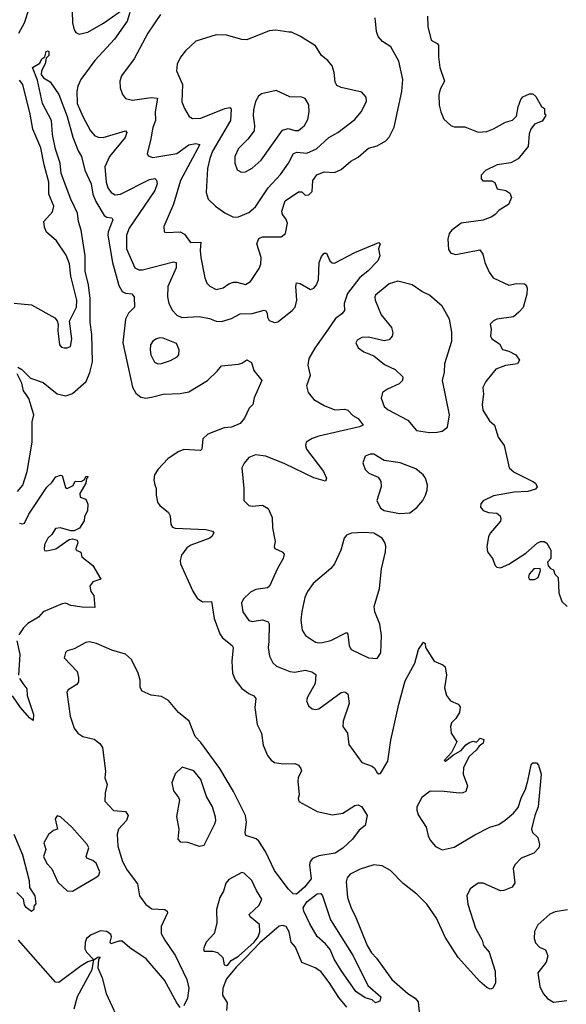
# Model space of a CAD drawing. Extents: x 1550320 to 1685906, y 509093 to 640511.
# Tile 388 of 532: x 1647347 to 1650540, y 597321 to 603074. Entities that reach past the tile are written whole.
import ezdxf

# ---------------------------------------------------------------- set-up
doc = ezdxf.new("R2010")
doc.units = 0

msp = doc.modelspace()

# ---------------------------------------------------------------- linework, layer by layer
at = {"layer": '0CON20XD'}
for points in [[(1647342.1, 602995), (1647375.2, 603054.8), (1647404.7, 603145)], [(1647651.3, 603195), (1647656.2, 603055), (1647664.6, 603014.6), (1647675, 602999.2), (1647695, 602988.9), (1647745, 603001.6), (1647836.2, 603053.8), (1647975, 603150)], [(1648168.6, 603105), (1648095, 602996), (1648015, 602846), (1647940.8, 602745), (1647932.5, 602715), (1647934.2, 602675), (1647947.3, 602637.3), (1647965, 602614), (1648005, 602604.3), (1648115, 602619.2), (1648152, 602615), (1648138, 602535), (1648140.4, 602485), (1648125, 602443.3), (1648111.2, 602368.8), (1648091.5, 602291.5), (1648098.1, 602278.1), (1648125, 602269.5), (1648265, 602292), (1648335, 602341.9), (1648375, 602349.8), (1648398.9, 602345), (1648285.4, 602135), (1648244.6, 601995.4), (1648188.8, 601865), (1648190, 601835), (1648205, 601830), (1648285, 601833.5), (1648310, 601820), (1648345, 601772.2), (1648405, 601774), (1648400.6, 601725), (1648404.6, 601685), (1648429.2, 601565), (1648440.8, 601535), (1648456.8, 601516.8), (1648495, 601497.5), (1648535, 601506.9), (1648569.2, 601530.8), (1648595, 601539.5), (1648615, 601540.5), (1648665.9, 601525.9), (1648695, 601544.2), (1648745, 601619.2), (1648755.5, 601645), (1648756.9, 601685), (1648732.1, 601765), (1648743.1, 601795), (1648765, 601805.5), (1648875, 601804.3), (1648899.2, 601825), (1648911.5, 601885), (1648901.2, 601911.2), (1648882.5, 601935), (1648877.9, 601955), (1648896.7, 602015), (1648975, 602067.8), (1648995, 602067.5), (1649015, 602048), (1649035, 602050), (1649055, 602070), (1649059.4, 602135), (1649081.7, 602168.3), (1649125, 602184.4), (1649185, 602180.8), (1649225, 602198.6), (1649282, 602248), (1649325, 602270), (1649385, 602322.5), (1649435, 602336.2), (1649485, 602366.2), (1649505, 602386.7), (1649534.4, 602445.6), (1649579.7, 602655), (1649584.1, 602725), (1649562.1, 602832.1), (1649515, 602916.2), (1649465.7, 602945.7), (1649441.2, 602975), (1649431.2, 603005), (1649424, 603085)], [(1647990.8, 603115), (1647975, 603064.4)], [(1649730, 603095), (1649731.8, 603035), (1649750.8, 602955), (1649785.7, 602935.7), (1649794, 602925), (1649793, 602857), (1649801.1, 602795), (1649828, 602715), (1649802.2, 602667.8), (1649795.6, 602635), (1649798.1, 602575), (1649806.9, 602535), (1649825, 602492), (1649865, 602456), (1649885, 602448), (1649947.7, 602447.7), (1650025, 602416.2), (1650075, 602420.8), (1650115, 602435.8), (1650185, 602476), (1650225, 602486.2), (1650249.5, 602510.5), (1650258.8, 602565), (1650275, 602607.5), (1650285, 602622.5), (1650325, 602640), (1650345, 602640), (1650362.5, 602625), (1650395, 602567.5), (1650412.5, 602555), (1650412.5, 602525), (1650420, 602515), (1650399.3, 602480.7), (1650355, 602463.3), (1650333.3, 602435), (1650323.9, 602406.1), (1650317.7, 602332.3), (1650259.5, 602260.5), (1650215, 602238.5), (1650136.2, 602225), (1650067.9, 602192.1), (1650043.3, 602165), (1650042.5, 602145), (1650051.7, 602131.7), (1650105, 602132.5), (1650123, 602123), (1650136.4, 602086.4), (1650185.8, 602075.8), (1650209.7, 602059.7), (1650220, 602035), (1650202, 601995), (1650148.1, 601961.9), (1650125.3, 601934.7), (1650105, 601921.9), (1650055, 601902.5), (1649925, 601884.4), (1649870.8, 601845)], [(1647975, 603064.4), (1647900.5, 602959.5), (1647786.2, 602835), (1647704.5, 602725), (1647686.2, 602685), (1647680, 602655), (1647683.3, 602585), (1647715, 602508.6), (1647760.9, 602425), (1647786, 602395), (1647806.9, 602386.9), (1647835, 602386.1), (1647964, 602424), (1647971.9, 602415), (1647963.1, 602385), (1647871.5, 602275), (1647843.8, 602215), (1647851.6, 602125), (1647862, 602092), (1647880.5, 602065), (1647905, 602051.2), (1647935, 602054.1), (1648105, 602140.6), (1648136, 602146), (1648146.9, 602136.9), (1648150.4, 602115), (1648136.2, 602075), (1647986.6, 601855), (1647970, 601815), (1647971.4, 601735), (1648020, 601625), (1648042.8, 601612.8), (1648065, 601611.5), (1648245, 601658.5), (1648260.8, 601655), (1648260.4, 601625), (1648212.3, 601515), (1648210, 601455), (1648218.9, 601415), (1648238.9, 601375), (1648265, 601347.1), (1648293.3, 601333.3), (1648395, 601340.4), (1648455, 601328), (1648495, 601312.2), (1648525, 601310.8), (1648585, 601328.5), (1648634.6, 601355.4), (1648705, 601357.3), (1648775, 601375.8), (1648785, 601373.3), (1648791.7, 601358.3), (1648794, 601335), (1648805, 601316.7), (1648835, 601304), (1648855, 601308), (1648938.8, 601375), (1648955.7, 601395), (1648965.4, 601434.6), (1648960, 601515), (1648964.3, 601535.7), (1648985, 601532.9), (1649045, 601497.5), (1649065, 601505.8), (1649080.5, 601525), (1649092.7, 601555), (1649095.6, 601655), (1649109.7, 601690.3), (1649125, 601708.8), (1649140, 601710), (1649159.2, 601665), (1649172.8, 601652.8), (1649185, 601652.2), (1649305, 601714.5), (1649445, 601772.5), (1649452.5, 601765), (1649443.3, 601735), (1649450, 601695), (1649438.8, 601665), (1649380.5, 601605), (1649333, 601567), (1649262.1, 601475), (1649242, 601415), (1649244.4, 601375), (1649228.9, 601355), (1649191.8, 601328.2), (1649145, 601260.8), (1649070.8, 601155), (1649036.8, 601095), (1649030.6, 601055), (1649042.9, 600995), (1649022.5, 600935), (1649032.9, 600895), (1649066, 600855), (1649125, 600820), (1649187.5, 600795), (1649245, 600798.6), (1649263.2, 600793.2), (1649292.1, 600762.1), (1649325, 600744), (1649352.5, 600705), (1649332.5, 600695), (1649095, 600641.4), (1649055, 600627.5), (1649021.1, 600605), (1649015.5, 600585), (1649021.5, 600565), (1649122.2, 600435), (1649139.2, 600395), (1649133.3, 600376.7), (1649065, 600396.9), (1648895, 600478.7), (1648785, 600524.6), (1648725, 600531.5), (1648684.6, 600515.4), (1648657.6, 600482.4), (1648645.4, 600454.6), (1648657.1, 600335), (1648655.8, 600265), (1648685.6, 600235.6), (1648705, 600231.4), (1648765, 600236.7), (1648797.5, 600217.5), (1648822.2, 600165), (1648824.4, 600104.4), (1648838.8, 600025), (1648832.5, 599995), (1648837.5, 599985), (1648880, 599965), (1648891.2, 599951.2), (1648885.6, 599925), (1648852.6, 599867.4), (1648806.7, 599763.3), (1648795, 599754.5), (1648725.5, 599745.5), (1648695, 599729.6), (1648655, 599690.6), (1648642.5, 599665), (1648650.6, 599615), (1648685, 599563.8), (1648705, 599557.5), (1648765, 599567.8), (1648797.5, 599555), (1648803.3, 599543.3), (1648801.3, 599441.3), (1648799.1, 599405), (1648805.6, 599355), (1648825.4, 599315.4), (1648846.8, 599296.8), (1648925.4, 599265.4), (1648955, 599261.2), (1649015, 599273.3), (1649053.6, 599263.6), (1649077.5, 599247.5), (1649073.3, 599195), (1649027.1, 599115), (1649021.9, 599095), (1649034.2, 599065), (1649055, 599047.5), (1649075, 599043.1), (1649095, 599048.1), (1649225, 599142.9), (1649246.7, 599146.7), (1649264.2, 599135), (1649270.7, 599079.3), (1649236.4, 598975), (1649234.4, 598945), (1649261.4, 598905), (1649268.7, 598838.7), (1649344.5, 598734.5), (1649405, 598712.9), (1649420.3, 598700.3), (1649435, 598672.5), (1649445, 598666.7), (1649455, 598670), (1649498, 598742), (1649514.6, 598865), (1649560.9, 599075), (1649598.7, 599211.3), (1649654.3, 599315), (1649676.1, 599393.9), (1649705, 599437.5), (1649715, 599430), (1649716.7, 599405), (1649768.8, 599325), (1649818.8, 599305), (1649833.1, 599293.1), (1649840.6, 599245), (1649829.3, 599169.3), (1649840, 599125), (1649863.6, 599093.6), (1649907.5, 599075), (1649919.3, 599059.3), (1649916.2, 599025), (1649895, 598990), (1649868.8, 598965), (1649863.8, 598945), (1649867.5, 598905), (1649901.2, 598855), (1649868.3, 598791.7), (1649826.7, 598745), (1649835, 598741.9), (1649880.6, 598779.4), (1649926.5, 598803.5), (1649953.6, 598836.4), (1649975, 598851.1), (1649995, 598857.5), (1650015, 598852.5), (1650035.9, 598875.9), (1650057.3, 598867.3), (1650055, 598847.5), (1650030.3, 598829.7), (1650012.9, 598805), (1649971.9, 598768.1), (1649939.6, 598705), (1649938.2, 598665), (1649962.3, 598597.7), (1649953.8, 598565), (1649935, 598555.7), (1649915, 598554.4), (1649825.5, 598564.5), (1649745, 598565.8), (1649695, 598529.2), (1649667.5, 598475), (1649666.5, 598455), (1649675, 598428), (1649722.1, 598355), (1649732.2, 598305), (1649745, 598279.4), (1649775, 598242.1), (1649815, 598223.3), (1649885, 598238.2), (1650005, 598310.4), (1650092.9, 598355), (1650145, 598372.3), (1650183.7, 598396.3), (1650232, 598438), (1650259.3, 598470.7), (1650276.7, 598525), (1650302.4, 598577.6), (1650315, 598627.5), (1650335, 598720), (1650345, 598732.5), (1650365, 598732.5), (1650378.3, 598718.3), (1650393.8, 598665), (1650375.9, 598474.1), (1650356.2, 598425), (1650337.5, 598345), (1650342.5, 598325), (1650373.3, 598295), (1650383.3, 598255), (1650380, 598235), (1650350, 598205), (1650276.2, 598175), (1650240, 598135), (1650230, 598115), (1650239.5, 598030.5), (1650223.3, 598005), (1650175, 597985.8), (1650155, 597984.4), (1650055, 598028.1), (1650025, 598028.1), (1649977.5, 597995), (1649958.1, 597955), (1649964.2, 597905.8), (1650010.4, 597765), (1650048.1, 597695), (1650057.1, 597665), (1650089.2, 597625), (1650124.5, 597514.5), (1650125.6, 597445), (1650110, 597415), (1650095, 597408.8), (1650075, 597418.8), (1650035, 597454.5), (1649907.7, 597595), (1649832.6, 597712.6), (1649781.1, 597825), (1649725, 597905.5), (1649667.3, 597965), (1649587.6, 598027.6), (1649512.4, 598102.4), (1649465, 598130.5), (1649415, 598135.4), (1649335, 598111.2), (1649278, 598082), (1649260.7, 598059.3), (1649253.2, 598036.8), (1649262.7, 597945), (1649282.2, 597882.2), (1649307.3, 597837.3), (1649376.2, 597665), (1649401.5, 597621.5), (1649430.5, 597590.5), (1649521.5, 597465), (1649614.2, 597385), (1649657.4, 597357.4), (1649674.3, 597335), (1649682.2, 597255)], [(1648595, 601920), (1648625, 601922.5), (1648685, 601947.3), (1648725, 601980), (1648798.4, 602091.6), (1648871.2, 602168.8), (1648917.7, 602235), (1648947.2, 602292.8), (1648965, 602299.7), (1649025, 602294.7), (1649080.3, 602319.7), (1649153.3, 602385), (1649205, 602413.8), (1649305, 602491.5), (1649340.9, 602535), (1649371.9, 602595), (1649371.7, 602621.7), (1649345, 602650), (1649225, 602677.5), (1649200, 602690), (1649189.5, 602709.5), (1649184.4, 602765), (1649171.9, 602805), (1649147.1, 602835), (1649109.2, 602865), (1649075, 602921.2), (1648987.5, 602975), (1648935, 603001.2), (1648918.3, 603001.7), (1648842.7, 603012.7), (1648805, 603008.9), (1648674.4, 602955.6), (1648645, 602958.1), (1648554.4, 602984.4), (1648495, 602985.8), (1648375, 602948.6), (1648315, 602892.5), (1648285.7, 602855), (1648266.9, 602815), (1648263.1, 602775), (1648298.2, 602695), (1648294.6, 602594.6), (1648309.4, 602555), (1648337.4, 602507.4), (1648356.6, 602496.6), (1648405, 602497.9), (1648545, 602555.9), (1648575, 602560), (1648581.5, 602551.5), (1648578.4, 602485), (1648473.2, 602305), (1648456.6, 602263.4), (1648443.3, 602205), (1648436.5, 602065), (1648447.1, 602025), (1648490, 601985), (1648546, 601945), (1648595, 601920)], [(1647335, 601043.3), (1647359.3, 601029.3), (1647409.1, 600979.1), (1647484, 600955), (1647565, 600886.9), (1647615.8, 600875.8), (1647655, 600889.4), (1647735, 600960.5), (1647756.8, 601013.2), (1647771.9, 601075), (1647768.8, 601235), (1647759.3, 601305), (1647758.8, 601445), (1647748.5, 601525), (1647730, 601605), (1647728.3, 601695), (1647705.8, 601845), (1647689.7, 601895), (1647683.6, 601943.6), (1647645.2, 602025.2), (1647589.3, 602175), (1647583.2, 602235), (1647555, 602318), (1647537.5, 602402.5), (1647533.3, 602485), (1647480.3, 602585), (1647450.7, 602720.7), (1647421.9, 602795), (1647465, 602820), (1647476.7, 602845), (1647493.8, 602856.2), (1647501.7, 602888.3), (1647511.7, 602891.7), (1647517.3, 602887.3), (1647516.7, 602865), (1647500.5, 602849.5), (1647495, 602816.7), (1647473.8, 602775), (1647473, 602753), (1647485, 602733.3), (1647525, 602710), (1647575, 602636.9), (1647625, 602507.5), (1647657.4, 602387.4), (1647687.9, 602307.9), (1647707.8, 602275), (1647726.7, 602195), (1647763.7, 602115), (1647773.9, 602055), (1647791.9, 602011.9), (1647840.2, 601930.2), (1647855, 601919.6), (1647885.5, 601915.5), (1647891.4, 601905), (1647864, 601835), (1647862.4, 601815), (1647889.8, 601655), (1647925, 601520.8), (1647945.7, 601485), (1647965, 601476.2), (1648002.4, 601472.4), (1648015.5, 601455.5), (1648017.1, 601395), (1647981.5, 601358.5), (1647965.3, 601324.7), (1647948.9, 601185), (1648006.7, 600926.7), (1648025, 600890.8), (1648055, 600868.6), (1648082.7, 600862.7), (1648117.6, 600867.6), (1648185, 600886.1), (1648285, 600889.6), (1648335, 600898.9), (1648443.4, 600966.6), (1648500.5, 601019.5), (1648525, 601051.2), (1648625, 601061.2), (1648645, 601066.7), (1648674.1, 601085.9), (1648700.7, 601070.7), (1648714.2, 601024.2), (1648761.2, 600965), (1648716.2, 600865), (1648708.8, 600825), (1648686.7, 600805), (1648660, 600745), (1648634.4, 600715), (1648585, 600694), (1648541.7, 600688.3), (1648445, 600652.7), (1648416.7, 600625), (1648410, 600565), (1648402.7, 600557.3), (1648305, 600562.5), (1648271.8, 600548.2), (1648212.4, 600507.6), (1648155, 600447.9), (1648133.8, 600415), (1648130, 600385), (1648136.5, 600356.5), (1648144.2, 600335), (1648143.1, 600295), (1648151.4, 600255), (1648166, 600235), (1648216.2, 600195), (1648226.2, 600175), (1648229.2, 600125), (1648239.4, 600109.4), (1648255, 600103.1), (1648435, 600095.6), (1648472.5, 600085), (1648480, 600075), (1648470, 600055), (1648456.7, 600045), (1648347, 600003), (1648322.8, 599987.2), (1648292.8, 599945), (1648283.6, 599915), (1648285.5, 599895.5), (1648358, 599735), (1648384.2, 599694.2), (1648415, 599673.3), (1648466.7, 599675), (1648483.8, 599575), (1648515.6, 599485), (1648531.7, 599461.7), (1648587.5, 599417.5), (1648594.5, 599405), (1648585.6, 599325), (1648590.6, 599255), (1648606.4, 599216.4), (1648645, 599165.8), (1648685, 599136.9), (1648715, 599124.2), (1648727.1, 599107.1), (1648720.6, 599055), (1648734.2, 598955), (1648759.2, 598905), (1648768.9, 598835), (1648795, 598774.2), (1648815, 598747.1), (1648835, 598733.3), (1648885, 598726.7), (1648955, 598727.5), (1648975, 598718.8), (1648989.1, 598699.1), (1648992.5, 598685), (1648974, 598645), (1648971.2, 598625), (1648980, 598545), (1648973.6, 598523.6), (1648977.5, 598505), (1649085, 598447.5), (1649175, 598428.9), (1649235, 598438.5), (1649305, 598482), (1649325, 598485.7), (1649345, 598473.8), (1649376.7, 598425), (1649365.4, 598365), (1649330.8, 598339.2), (1649290, 598285), (1649235, 598232.6), (1649190, 598205), (1649095, 598189.2), (1649057.8, 598172.2), (1649044.1, 598155.9), (1649039.2, 598135), (1649049.5, 598055), (1649011.3, 598005), (1648964.4, 597964.4), (1648945, 597966.6), (1648915, 597995.4), (1648835, 598103.5), (1648783.5, 598213.5), (1648744.7, 598274.7), (1648727.8, 598287.8), (1648667.9, 598307.9), (1648664.3, 598325), (1648671.5, 598385), (1648665.3, 598425), (1648595.3, 598565), (1648515, 598698.8), (1648405, 598851.1), (1648372.3, 598885), (1648335.9, 598975), (1648275.2, 599025.2), (1648215.3, 599095.2), (1648175, 599119.1), (1648115, 599126.5), (1648061.3, 599151.3), (1648051.1, 599171.1), (1648051.1, 599215), (1648039.5, 599255), (1647999.2, 599335), (1647965, 599366), (1647885, 599390), (1647795, 599429.3), (1647755, 599438), (1647733.8, 599435), (1647665, 599398.8), (1647625, 599386.2), (1647615, 599376.7), (1647606.7, 599345), (1647683.3, 599265), (1647690.5, 599230.5), (1647690, 599205), (1647681.4, 599188.6), (1647630.9, 599159.1), (1647621.4, 599145), (1647641.1, 599005), (1647665.7, 598935), (1647686, 598905), (1647715, 598885.7), (1647780.9, 598870.9), (1647814.4, 598844.4), (1647831.2, 598821.2), (1647847.3, 598682.7), (1647843.3, 598645), (1647858, 598605), (1647846.4, 598556.4), (1647845, 598507.5), (1647895, 598453.8), (1647965, 598446.7), (1647980.8, 598425), (1647970.5, 598395), (1647924.5, 598345), (1647915.4, 598314.6), (1647920, 598245), (1647946.5, 598155), (1647974.4, 598105), (1648034.3, 598025), (1648046.7, 597955), (1648083.8, 597903.8), (1648119.5, 597879.5), (1648195.6, 597875.6), (1648208.8, 597865), (1648210, 597855), (1648173.5, 597775), (1648173.9, 597735), (1648194.8, 597694.8), (1648256.9, 597605), (1648323.1, 597465), (1648335.5, 597414.5), (1648326.3, 597356.3), (1648305, 597311.5)], [(1647315, 601417.5), (1647415, 601407.5), (1647551.1, 601331.1), (1647566, 601315), (1647572, 601295), (1647568.8, 601255), (1647578.8, 601175), (1647591.2, 601161.2), (1647606.4, 601156.4), (1647625, 601156.2), (1647643.3, 601165), (1647651.4, 601208.6), (1647637.5, 601312.5), (1647677.8, 601395), (1647679.7, 601435), (1647644.8, 601574.8), (1647637.2, 601647.2), (1647618, 601698), (1647562.7, 601782.7), (1647502.5, 601832.5), (1647491.4, 601861.4), (1647487.8, 601895), (1647539.4, 601950.6), (1647545.5, 601985), (1647516.2, 602055), (1647516.7, 602125), (1647489.4, 602225), (1647470.5, 602325), (1647422.9, 602435), (1647407.5, 602522.5), (1647366, 602695), (1647345, 602719.6)], [(1648642.1, 602182.1), (1648665, 602184.4), (1648705, 602205.6), (1648756.7, 602253.3), (1648881.2, 602428.8), (1648915, 602438.2), (1648955, 602425.6), (1648975, 602425.6), (1649010, 602455), (1649029.3, 602490.7), (1649037.1, 602535), (1649035.6, 602575.6), (1649014.3, 602614.3), (1648995, 602620.8), (1648925, 602622.5), (1648845, 602659.4), (1648759.5, 602640.5), (1648742.7, 602627.3), (1648723.4, 602596.6), (1648712.4, 602547.6), (1648710, 602515), (1648719.4, 602455), (1648715.7, 602425), (1648680, 602375), (1648625, 602321.4), (1648603.1, 602275), (1648603.1, 602235), (1648617, 602197), (1648642.1, 602182.1)], [(1649870.8, 601845), (1649856, 601825), (1649847.7, 601792.3), (1649851.4, 601731.4), (1649865, 601708.8), (1649895, 601702.5), (1650035, 601728.8), (1650053.2, 601703.2), (1650063.1, 601655), (1650088.8, 601598.8), (1650112.5, 601565), (1650205, 601522), (1650248.3, 601531.7), (1650295, 601530), (1650305, 601522.5), (1650312, 601505), (1650309.2, 601470.8), (1650287, 601393), (1650263.3, 601365), (1650231.7, 601338.3), (1650135, 601323.3), (1650114, 601315), (1650096, 601295), (1650100.6, 601265), (1650097.1, 601225), (1650105, 601210), (1650149.3, 601179.3), (1650167, 601147), (1650205, 601138), (1650245, 601116.2), (1650266.7, 601085), (1650255, 601063.8), (1650185, 601054.3), (1650128.6, 601031.4), (1650069.5, 600960.5), (1650052.5, 600925), (1650055.6, 600885.6), (1650049.1, 600825), (1650052.3, 600792.3), (1650067.2, 600767.2), (1650090.5, 600730.5), (1650120, 600705), (1650141.2, 600635), (1650176.2, 600585), (1650206.7, 600455), (1650235, 600430), (1650345, 600376.2), (1650360, 600365), (1650370, 600345), (1650359.7, 600330.3), (1650315, 600317.1), (1650235, 600312.5), (1650115, 600291.9), (1650055, 600262), (1650040, 600245), (1650038.8, 600225), (1650055, 600206.2), (1650085, 600194), (1650135, 600190), (1650153.3, 600175), (1650158.3, 600158.3), (1650155.8, 600144.2), (1650096.2, 600075), (1650086.2, 600055), (1650075.9, 599994.1), (1650080, 599965), (1650108.6, 599925), (1650124.5, 599884.5), (1650135, 599874.2), (1650155, 599870.6), (1650205, 599892.2), (1650302.7, 599957.3), (1650370, 600015), (1650390, 600025), (1650410, 600025), (1650426.7, 600015), (1650450, 599975), (1650450, 599925), (1650430, 599905), (1650433, 599883), (1650447, 599867), (1650465, 599860), (1650472.5, 599835), (1650492.5, 599815), (1650496.7, 599725), (1650513.8, 599675), (1650545.8, 599645.8)], [(1649741.2, 600661.2), (1649785, 600664), (1649815, 600668.8), (1649846.1, 600693.9), (1649856.7, 600765), (1649816.2, 600965), (1649828, 601015), (1649830.8, 601065), (1649870.8, 601195), (1649871.7, 601248.3), (1649858.2, 601325), (1649815, 601400), (1649741.4, 601465), (1649696.2, 601486.2), (1649638.8, 601525), (1649555, 601546.2), (1649505, 601531.2), (1649426.2, 601465), (1649421.2, 601455), (1649424, 601435), (1649458.5, 601348.5), (1649518.1, 601275), (1649526.5, 601245), (1649522.9, 601225), (1649505, 601204.2), (1649475, 601196.9), (1649385, 601218.5), (1649345, 601217.5), (1649318.8, 601201.2), (1649310, 601185), (1649325, 601156.7), (1649357, 601133), (1649415, 601110), (1649478.3, 601058.3), (1649539.8, 601029.8), (1649585, 600987.5), (1649583.8, 600965), (1649564.5, 600945.5), (1649495, 600915.6), (1649467.1, 600895), (1649457.7, 600862.3), (1649475, 600814.2), (1649498.8, 600795), (1649615, 600734.2), (1649664.4, 600674.4), (1649741.2, 600661.2)], [(1648153.4, 601063.4), (1648175, 601064.4), (1648227.6, 601082.4), (1648266.7, 601105), (1648276.2, 601115), (1648279.2, 601145), (1648262.3, 601182.3), (1648185, 601212.5), (1648165, 601214.3), (1648145, 601210), (1648124, 601195), (1648110.8, 601175), (1648108.6, 601145), (1648113.1, 601115), (1648133.8, 601073.8), (1648153.4, 601063.4)], [(1647333.1, 600316.9), (1647366, 600355), (1647390.5, 600435), (1647419, 600605), (1647420, 600725), (1647429.4, 600765), (1647400.6, 600860.6), (1647384, 600884), (1647369.5, 600905), (1647359.8, 600949.8), (1647332.7, 601005)], [(1649565, 600188.9), (1649625, 600192.2), (1649666.4, 600223.6), (1649702, 600265), (1649717.5, 600295), (1649727.1, 600325), (1649728.1, 600355), (1649718.1, 600395), (1649704.4, 600415), (1649660.2, 600450.2), (1649570, 600485), (1649475, 600498.1), (1649415, 600534.4), (1649394.5, 600535.5), (1649365.7, 600524.3), (1649351.9, 600485), (1649364.4, 600445), (1649386.2, 600425), (1649441.5, 600401.5), (1649456.3, 600376.3), (1649457.9, 600345), (1649432.5, 600265), (1649455, 600219.2), (1649475, 600206.2), (1649565, 600188.9)], [(1647345, 600132.5), (1647365, 600127.5), (1647375, 600132.5), (1647400.8, 600185), (1647505, 600342.5), (1647535, 600370), (1647557, 600403), (1647585, 600412.5), (1647595, 600410), (1647615, 600340), (1647625, 600333.8), (1647658.6, 600351.4), (1647671.7, 600378.3), (1647705, 600376.2), (1647722.5, 600385), (1647735, 600407.5), (1647747.5, 600405), (1647737.5, 600392.5), (1647733.8, 600365), (1647697.5, 600305), (1647700, 600285), (1647733, 600273), (1647744, 600244), (1647743.8, 600206.2), (1647725, 600170), (1647722.5, 600145), (1647696.4, 600103.6), (1647665, 600086.7), (1647645, 600086.7), (1647585, 600105.5), (1647555, 600100.6), (1647535, 600065.6), (1647511.8, 600045), (1647491.9, 600005), (1647489.3, 599979.3), (1647492.3, 599972.3), (1647505, 599971.2), (1647557.3, 599982.7), (1647635, 600037.5), (1647655, 600040), (1647683, 600033), (1647686.4, 600016.4), (1647673.8, 599985), (1647677.5, 599975), (1647703, 599963), (1647710, 599935), (1647773.9, 599883.9), (1647820, 599805), (1647775, 599790), (1647757.5, 599765), (1647763, 599733), (1647779.3, 599709.3), (1647785, 599640), (1647711.2, 599641.2), (1647645, 599651.8), (1647615, 599664.3), (1647595, 599661.4), (1647483.8, 599615), (1647456.8, 599583.2), (1647394.7, 599545.3), (1647369.3, 599520.7), (1647341.2, 599478.8)], [(1649435, 599342), (1649455.6, 599375), (1649460.8, 599475), (1649451.1, 599541.1), (1649421.5, 599615), (1649417.5, 599645), (1649448.7, 599751.3), (1649460.9, 599865), (1649484.4, 599965), (1649485.6, 599995), (1649481.9, 600015), (1649463.9, 600043.9), (1649415, 600072.9), (1649355, 600077.3), (1649285, 600072.9), (1649255, 600061.2), (1649242, 600045), (1649223.5, 599975), (1649185.9, 599894.1), (1649163.6, 599866.4), (1649060.3, 599779.7), (1649027.4, 599732.6), (1649012.8, 599697.2), (1648994.6, 599615.4), (1648989.5, 599565), (1648996.4, 599506.4), (1649016.3, 599476.3), (1649075, 599436.9), (1649095, 599432.2), (1649115.7, 599435.7), (1649165, 599447.5), (1649255, 599494), (1649263.1, 599483.1), (1649271.9, 599415), (1649283.6, 599393.6), (1649385, 599345.7), (1649435, 599342)], [(1650325, 599802.5), (1650355, 599803.3), (1650376.1, 599813.9), (1650390, 599855), (1650387, 599867), (1650350, 599865), (1650323.8, 599835), (1650320, 599815), (1650325, 599802.5)], [(1647330.9, 599445), (1647348.5, 599365), (1647340, 599245)], [(1647345, 599223.8), (1647366, 599195), (1647388.8, 599165), (1647391.2, 599125), (1647428, 599015), (1647425, 598980), (1647403.8, 598995), (1647352, 599055), (1647305, 599123.8)], [(1648395, 598245.8), (1648425, 598251.2), (1648486.9, 598375), (1648493.1, 598395), (1648491.1, 598415), (1648472.7, 598475), (1648438.9, 598535), (1648405.3, 598635.3), (1648365, 598684.3), (1648295, 598706.2), (1648255, 598667.5), (1648236.2, 598615), (1648245, 598567.5), (1648275, 598530), (1648280, 598515), (1648262.4, 598417.6), (1648276.7, 598345), (1648270, 598285), (1648285, 598271.2), (1648327.9, 598267.9), (1648395, 598245.8)], [(1647655, 597981.1), (1647797.3, 598065), (1647808.9, 598075), (1647815.7, 598095), (1647794, 598145), (1647775, 598160.8), (1647738.1, 598175), (1647735.6, 598185), (1647750.8, 598235), (1647740.8, 598255), (1647652, 598355), (1647585, 598416), (1647565, 598422.5), (1647554.4, 598405), (1647567.5, 598345), (1647545, 598336.2), (1647515, 598312.5), (1647488, 598265), (1647500, 598225), (1647486.5, 598185), (1647505, 598143.8), (1647535, 598113.3), (1647570, 598035), (1647625, 597983.6), (1647655, 597981.1)], [(1647312.3, 598315), (1647363.8, 598195), (1647403.1, 598045), (1647403.8, 598003.8), (1647436, 597955), (1647441.7, 597908.3), (1647430, 597895), (1647430, 597875), (1647415, 597862.5), (1647385, 597886.7), (1647375, 597902.5), (1647370, 597935), (1647330.4, 597975)], [(1648555, 597548.5), (1648565, 597553.4), (1648582.5, 597577.5), (1648625, 597601.7), (1648716, 597684), (1648740.4, 597715), (1648750, 597745), (1648746.9, 597786.9), (1648692.3, 597832.3), (1648686.7, 597845), (1648745, 597900), (1648762.2, 597935), (1648730.5, 597985), (1648703.6, 598043.6), (1648657.4, 598087.4), (1648645, 598091.4), (1648569.1, 598050.9), (1648551.8, 598028.2), (1648537.6, 597982.4), (1648515.8, 597945), (1648495.7, 597875), (1648498.1, 597795), (1648483.8, 597735), (1648436.9, 597683.1), (1648420, 597645), (1648425, 597631.4), (1648475, 597631.8), (1648503.2, 597623.2), (1648533.8, 597595), (1648542.2, 597552.2), (1648555, 597548.5)], [(1649425, 597330), (1649405, 597347.5), (1649365, 597358.6), (1649310, 597395), (1649225, 597518.5), (1649184.7, 597585), (1649160.7, 597640.7), (1649132.9, 597675), (1649085, 597717.8), (1649041.5, 597791.5), (1649005.7, 597865), (1649003.3, 597885), (1649025, 597919), (1649085, 597966.9), (1649105, 597969.3), (1649115.9, 597955), (1649161.6, 597815), (1649294.7, 597605), (1649381.1, 597431.1), (1649455.8, 597365), (1649450, 597340), (1649435, 597333.3), (1649425, 597330)], [(1650546.9, 597873.1), (1650475, 597860.9), (1650443.1, 597846.9), (1650374.3, 597785), (1650353.7, 597746.3), (1650352.3, 597705), (1650360.4, 597680.4), (1650384.3, 597655), (1650418.7, 597638.7), (1650432.1, 597605), (1650423, 597567), (1650374, 597505), (1650384.5, 597424.5), (1650404.3, 597385), (1650429.2, 597355), (1650465, 597334.4), (1650542.3, 597342.3)], [(1648285, 597301.9), (1648265, 597329.4), (1648192.4, 597462.4), (1648086.3, 597586.3), (1647990.5, 597650.5), (1647945, 597689.6), (1647925, 597690), (1647880, 597675), (1647876.2, 597685), (1647884, 597715), (1647879.1, 597729.1), (1647855, 597745.7), (1647818.8, 597751.2), (1647765, 597726.7), (1647738, 597705), (1647728.7, 597681.3), (1647727.5, 597645), (1647736.3, 597626.3), (1647780, 597580), (1647805, 597597.5), (1647817, 597597), (1647807.5, 597582.5), (1647802.9, 597535), (1647829.5, 597475), (1647852.7, 597385), (1647943.3, 597185)], [(1649258.8, 597305), (1649211.2, 597361.2), (1649155, 597448.1), (1649105, 597511.9), (1649073.8, 597535), (1648995, 597566.2), (1648958.9, 597655), (1648933.3, 597685), (1648921.1, 597745), (1648904, 597775), (1648881.9, 597781.9), (1648863.1, 597776.9), (1648749.4, 597680.6), (1648665, 597592.3), (1648611.4, 597538.6), (1648555, 597469.1), (1648532.5, 597415), (1648531.9, 597375), (1648558.6, 597328.6), (1648555.7, 597285)], [(1647664.7, 597294.8), (1647684.3, 597365.7), (1647769.4, 597525), (1647780, 597580), (1647745, 597569.2), (1647705, 597545.3), (1647575, 597448.4), (1647555, 597450), (1647340, 597695)]]:
    msp.add_lwpolyline(points, dxfattribs=at)

doc.saveas('drawing.dxf')
